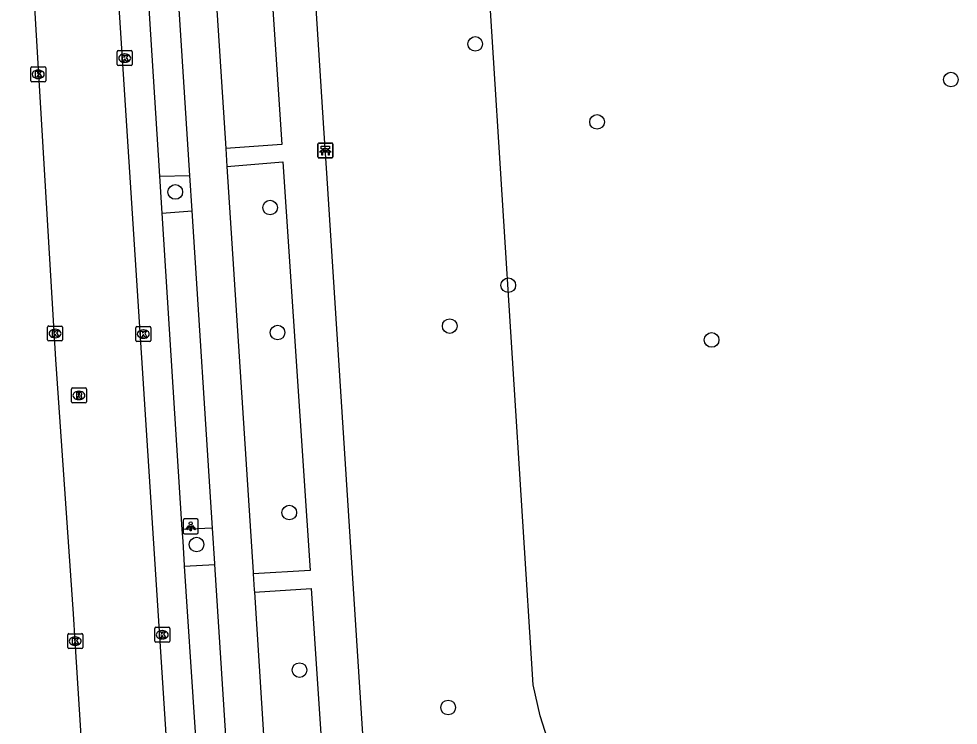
# Model space of a CAD drawing. Extents: x 160732 to 162105, y 387428 to 388479.
# Drawn here: x 160770.7 to 160833.5, y 387674.5 to 387721.7 of the extents above; entities that cross this region are included whole.
import ezdxf

# ---------------------------------------------------------------- set-up
doc = ezdxf.new("R2010")
doc.units = 0
for name, color, linetype in [('IMGEO_Bank', 7, 'Continuous'), ('IMGEO_Boom', 7, 'Continuous'), ('IMGEO_Fietspad_gesloten', 7, 'Continuous'), ('IMGEO_Groenvoorziening', 7, 'Continuous'), ('IMGEO_Kolk', 7, 'Continuous'), ('IMGEO_Lichtpunt', 7, 'Continuous'), ('IMGEO_Parkeervlak_open', 7, 'Continuous'), ('IMGEO_Rijbaan_lokaal_gesloten', 7, 'Continuous'), ('IMGEO_Rioolput', 7, 'Continuous'), ('IMGEO_Voetpad_open', 7, 'Continuous')]:
    doc.layers.add(name, color=color, linetype=linetype)

msp = doc.modelspace()

# ---------------------------------------------------------------- linework, layer by layer
at = {"layer": 'IMGEO_Bank'}
for p, q in [((160790.701, 387712.463), (160790.701, 387713.304)), ((160790.701, 387713.304), (160790.701, 387712.463)), ((160790.776, 387713.388), (160791.617, 387713.388)), ((160791.617, 387713.388), (160790.776, 387713.388)), ((160791.701, 387713.313), (160791.701, 387712.472)), ((160791.701, 387712.472), (160791.701, 387713.313)), ((160791.398, 387712.786), (160791.005, 387712.786)), ((160791.01, 387712.894), (160791.01, 387713)), ((160791.054, 387713), (160791.054, 387712.894)), ((160791.342, 387713.006), (160791.06, 387713.006)), ((160791.06, 387712.888), (160791.342, 387712.888)), ((160791.348, 387712.894), (160791.348, 387713)), ((160791.392, 387713), (160791.392, 387712.894)), ((160791.626, 387712.388), (160790.785, 387712.388)), ((160790.785, 387712.388), (160791.626, 387712.388))]:
    msp.add_line(p, q, dxfattribs=at)
for points in [[(160791.004, 387713.006), (160790.918, 387713.006), (160790.918, 387713.167), (160791.481, 387713.167), (160791.481, 387713.006), (160791.398, 387713.006)], [(160790.948, 387712.786), (160790.806, 387712.786), (160790.918, 387712.888), (160791.004, 387712.888)], [(160790.998, 387712.779), (160790.998, 387712.572), (160790.955, 387712.572), (160790.955, 387712.779)], [(160791.398, 387712.888), (160791.481, 387712.888), (160791.593, 387712.786), (160791.454, 387712.786)], [(160791.448, 387712.779), (160791.448, 387712.572), (160791.404, 387712.572), (160791.404, 387712.779)]]:
    msp.add_lwpolyline(points, dxfattribs=at)
for centre, radius, start, end in [((160790.779, 387713.31), 0.0779, 92.4484, 184.28452), ((160790.779, 387713.31), 0.0779, 92.4484, 184.28452), ((160791.623, 387713.31), 0.0779, 2.4484, 94.28452), ((160791.623, 387713.31), 0.0779, 2.4484, 94.28452), ((160790.779, 387712.466), 0.0779, 182.4484, 274.28452), ((160790.779, 387712.466), 0.0779, 182.4484, 274.28452), ((160790.948, 387712.779), 0.00671, 2.89567, 87.10433), ((160791.005, 387712.779), 0.00671, 92.89567, 177.10433), ((160791.003, 387712.999), 0.00671, 2.89567, 87.10433), ((160791.003, 387712.895), 0.00671, 272.89567, 357.10433), ((160791.06, 387712.999), 0.00671, 92.89567, 177.10433), ((160791.06, 387712.895), 0.00671, 182.89567, 267.10433), ((160791.342, 387712.999), 0.00671, 2.89567, 87.10433), ((160791.342, 387712.895), 0.00671, 272.89567, 357.10433), ((160791.399, 387712.999), 0.00671, 92.89567, 177.10433), ((160791.399, 387712.895), 0.00671, 182.89567, 267.10433), ((160791.397, 387712.779), 0.00671, 2.89567, 87.10433), ((160791.454, 387712.779), 0.00671, 92.89567, 177.10433), ((160791.623, 387712.466), 0.0779, 272.4484, 4.28452), ((160791.623, 387712.466), 0.0779, 272.4484, 4.28452)]:
    msp.add_arc(centre, radius, start, end, dxfattribs=at)
at = {"layer": 'IMGEO_Boom'}
for centre in [(160801.217, 387720.016), (160833.008, 387717.633), (160809.359, 387714.799), (160781.168, 387710.117), (160787.507, 387709.072), (160803.425, 387703.877), (160788.004, 387700.717), (160799.513, 387701.147), (160817.016, 387700.218), (160788.789, 387688.68), (160782.591, 387686.541), (160789.472, 387678.142), (160799.408, 387675.642)]:
    msp.add_circle(centre, 0.489, dxfattribs=at)
at = {"layer": 'IMGEO_Fietspad_gesloten'}
for points in [[(160796.027, 387637.57), (160795.904, 387639.615), (160795.831, 387640.829), (160795.717, 387642.609), (160791.298, 387711.382), (160791.104, 387714.385), (160788.816, 387750), (160787.241, 387774.517), (160787.185, 387775.381), (160786.004, 387793.982)], [(160783.167, 387734.443), (160786.866, 387734.682), (160788.284, 387713.299), (160784.547, 387713.03)], [(160783.167, 387734.443), (160783.176, 387734.3), (160784.547, 387713.03)], [(160782.143, 387711.219), (160780.829, 387731.728)], [(160784.547, 387713.03), (160784.625, 387711.825)], [(160784.625, 387711.825), (160788.362, 387712.125), (160790.174, 387684.801), (160786.382, 387684.573)], [(160784.625, 387711.825), (160786.374, 387684.702), (160786.382, 387684.573)], [(160782.295, 387708.847), (160782.143, 387711.219)], [(160783.655, 387687.632), (160782.295, 387708.847)], [(160783.81, 387685.214), (160783.807, 387685.267), (160783.655, 387687.632)], [(160785.147, 387664.36), (160783.81, 387685.214)], [(160786.382, 387684.573), (160786.451, 387683.504), (160786.461, 387683.344)], [(160786.461, 387683.344), (160790.253, 387683.605), (160791.588, 387663.474), (160787.734, 387663.193)], [(160786.461, 387683.344), (160787.734, 387663.193)]]:
    msp.add_lwpolyline(points, dxfattribs=at)
at = {"layer": 'IMGEO_Groenvoorziening'}
msp.add_lwpolyline([(160815.203, 387638.225), (160814.004, 387657.106), (160812.732, 387658.222), (160811.67, 387659.38), (160810.735, 387660.643), (160809.937, 387661.997), (160809.285, 387663.427), (160805.546, 387675.076), (160805.094, 387677.162), (160801.627, 387731.791)], dxfattribs=at)
at = {"layer": 'IMGEO_Kolk'}
for p, q in [((160777.29, 387718.638), (160777.29, 387719.49)), ((160777.365, 387719.564), (160778.217, 387719.564)), ((160777.778, 387719.344), (160777.803, 387719.344)), ((160778.291, 387719.49), (160778.291, 387718.638)), ((160777.801, 387718.784), (160777.776, 387718.784)), ((160771.507, 387717.557), (160771.507, 387718.409)), ((160771.582, 387718.483), (160772.434, 387718.483)), ((160771.995, 387718.263), (160772.02, 387718.263)), ((160772.508, 387718.409), (160772.508, 387717.557)), ((160778.217, 387718.564), (160777.365, 387718.564)), ((160772.434, 387717.483), (160771.582, 387717.483)), ((160772.018, 387717.703), (160771.993, 387717.703)), ((160772.71, 387701.152), (160773.562, 387701.152)), ((160778.607, 387701.114), (160779.459, 387701.114)), ((160772.635, 387700.226), (160772.635, 387701.078)), ((160773.123, 387700.932), (160773.148, 387700.932)), ((160773.636, 387701.078), (160773.636, 387700.226)), ((160778.532, 387700.188), (160778.532, 387701.04)), ((160779.02, 387700.894), (160779.045, 387700.894)), ((160779.533, 387701.04), (160779.533, 387700.188)), ((160773.562, 387700.152), (160772.71, 387700.152)), ((160773.146, 387700.372), (160773.121, 387700.372)), ((160779.459, 387700.114), (160778.607, 387700.114)), ((160779.043, 387700.334), (160779.018, 387700.334)), ((160773.979, 387679.653), (160773.979, 387680.505)), ((160774.054, 387680.579), (160774.906, 387680.579)), ((160774.98, 387680.505), (160774.98, 387679.653)), ((160779.795, 387680.079), (160779.795, 387680.931)), ((160779.87, 387681.005), (160780.722, 387681.005)), ((160780.283, 387680.785), (160780.308, 387680.785)), ((160780.796, 387680.931), (160780.796, 387680.079)), ((160774.49, 387679.799), (160774.465, 387679.799)), ((160774.467, 387680.359), (160774.492, 387680.359)), ((160780.722, 387680.005), (160779.87, 387680.005)), ((160780.306, 387680.225), (160780.281, 387680.225)), ((160774.906, 387679.579), (160774.054, 387679.579))]:
    msp.add_line(p, q, dxfattribs=at)
for points in [[(160777.29, 387718.638), (160777.29, 387719.49)], [(160777.365, 387719.564), (160778.217, 387719.564)], [(160778.291, 387719.49), (160778.291, 387718.638)], [(160777.611, 387719.264), (160777.734, 387719.264), (160777.734, 387719.113), (160777.864, 387719.264), (160778.028, 387719.264), (160777.882, 387719.113), (160778.035, 387718.864), (160777.883, 387718.864), (160777.798, 387719.028), (160777.734, 387718.961), (160777.734, 387718.864), (160777.611, 387718.864), (160777.611, 387719.264)], [(160771.507, 387717.557), (160771.507, 387718.409)], [(160771.582, 387718.483), (160772.434, 387718.483)], [(160771.828, 387718.183), (160771.951, 387718.183), (160771.951, 387718.032), (160772.081, 387718.183), (160772.245, 387718.183), (160772.099, 387718.032), (160772.252, 387717.783), (160772.1, 387717.783), (160772.015, 387717.947), (160771.951, 387717.88), (160771.951, 387717.783), (160771.828, 387717.783), (160771.828, 387718.183)], [(160772.508, 387718.409), (160772.508, 387717.557)], [(160778.217, 387718.564), (160777.365, 387718.564)], [(160772.434, 387717.483), (160771.582, 387717.483)], [(160772.71, 387701.152), (160773.562, 387701.152)], [(160778.607, 387701.114), (160779.459, 387701.114)], [(160772.635, 387700.226), (160772.635, 387701.078)], [(160772.956, 387700.852), (160773.079, 387700.852), (160773.079, 387700.701), (160773.209, 387700.852), (160773.373, 387700.852), (160773.227, 387700.701), (160773.38, 387700.452), (160773.228, 387700.452), (160773.143, 387700.616), (160773.079, 387700.549), (160773.079, 387700.452), (160772.956, 387700.452), (160772.956, 387700.852)], [(160773.636, 387701.078), (160773.636, 387700.226)], [(160778.532, 387700.188), (160778.532, 387701.04)], [(160778.853, 387700.814), (160778.976, 387700.814), (160778.976, 387700.663), (160779.106, 387700.814), (160779.27, 387700.814), (160779.124, 387700.663), (160779.277, 387700.414), (160779.125, 387700.414), (160779.04, 387700.578), (160778.976, 387700.511), (160778.976, 387700.414), (160778.853, 387700.414), (160778.853, 387700.814)], [(160779.533, 387701.04), (160779.533, 387700.188)], [(160773.562, 387700.152), (160772.71, 387700.152)], [(160779.459, 387700.114), (160778.607, 387700.114)], [(160773.979, 387679.653), (160773.979, 387680.505)], [(160774.054, 387680.579), (160774.906, 387680.579)], [(160774.98, 387680.505), (160774.98, 387679.653)], [(160779.795, 387680.079), (160779.795, 387680.931)], [(160779.87, 387681.005), (160780.722, 387681.005)], [(160780.116, 387680.705), (160780.239, 387680.705), (160780.239, 387680.554), (160780.369, 387680.705), (160780.533, 387680.705), (160780.387, 387680.554), (160780.54, 387680.305), (160780.388, 387680.305), (160780.303, 387680.469), (160780.239, 387680.402), (160780.239, 387680.305), (160780.116, 387680.305), (160780.116, 387680.705)], [(160780.796, 387680.931), (160780.796, 387680.079)], [(160774.3, 387680.279), (160774.423, 387680.279), (160774.423, 387680.128), (160774.553, 387680.279), (160774.717, 387680.279), (160774.571, 387680.128), (160774.724, 387679.879), (160774.572, 387679.879), (160774.487, 387680.043), (160774.423, 387679.976), (160774.423, 387679.879), (160774.3, 387679.879), (160774.3, 387680.279)], [(160780.722, 387680.005), (160779.87, 387680.005)], [(160774.906, 387679.579), (160774.054, 387679.579)]]:
    msp.add_lwpolyline(points, dxfattribs=at)
for centre, start, end in [((160777.367, 387719.488), 91.55205, 178.44795), ((160777.367, 387719.488), 91.55205, 178.44795), ((160778.215, 387719.488), 1.55205, 88.44795), ((160778.215, 387719.488), 1.55205, 88.44795), ((160771.584, 387718.407), 91.55205, 178.44795), ((160771.584, 387718.407), 91.55205, 178.44795), ((160772.432, 387718.407), 1.55205, 88.44795), ((160772.432, 387718.407), 1.55205, 88.44795), ((160777.367, 387718.64), 181.55205, 268.44795), ((160777.367, 387718.64), 181.55205, 268.44795), ((160778.215, 387718.64), 271.55205, 358.44795), ((160778.215, 387718.64), 271.55205, 358.44795), ((160771.584, 387717.559), 181.55205, 268.44795), ((160771.584, 387717.559), 181.55205, 268.44795), ((160772.432, 387717.559), 271.55205, 358.44795), ((160772.432, 387717.559), 271.55205, 358.44795), ((160772.712, 387701.076), 91.55205, 178.44795), ((160772.712, 387701.076), 91.55205, 178.44795), ((160773.56, 387701.076), 1.55205, 88.44795), ((160773.56, 387701.076), 1.55205, 88.44795), ((160778.609, 387701.038), 91.55205, 178.44795), ((160778.609, 387701.038), 91.55205, 178.44795), ((160779.457, 387701.038), 1.55205, 88.44795), ((160779.457, 387701.038), 1.55205, 88.44795), ((160772.712, 387700.228), 181.55205, 268.44795), ((160772.712, 387700.228), 181.55205, 268.44795), ((160773.56, 387700.228), 271.55205, 358.44795), ((160773.56, 387700.228), 271.55205, 358.44795), ((160778.609, 387700.19), 181.55205, 268.44795), ((160778.609, 387700.19), 181.55205, 268.44795), ((160779.457, 387700.19), 271.55205, 358.44795), ((160779.457, 387700.19), 271.55205, 358.44795), ((160774.056, 387680.503), 91.55205, 178.44795), ((160774.056, 387680.503), 91.55205, 178.44795), ((160774.904, 387680.503), 1.55205, 88.44795), ((160774.904, 387680.503), 1.55205, 88.44795), ((160779.872, 387680.929), 91.55205, 178.44795), ((160779.872, 387680.929), 91.55205, 178.44795), ((160780.72, 387680.929), 1.55205, 88.44795), ((160780.72, 387680.929), 1.55205, 88.44795), ((160779.872, 387680.081), 181.55205, 268.44795), ((160779.872, 387680.081), 181.55205, 268.44795), ((160780.72, 387680.081), 271.55205, 358.44795), ((160780.72, 387680.081), 271.55205, 358.44795), ((160774.056, 387679.655), 181.55205, 268.44795), ((160774.056, 387679.655), 181.55205, 268.44795), ((160774.904, 387679.655), 271.55205, 358.44795), ((160774.904, 387679.655), 271.55205, 358.44795)]:
    msp.add_arc(centre, 0.0765, start, end, dxfattribs=at)
for centre, major_axis, ratio, start_param, end_param in [((160777.777, 387719.064), (-0.387, 0.002), 0.722429, 4.712389, 7.853982), ((160777.802, 387719.064), (-0.39, 0.002), 0.717154, 1.570796, 4.712389), ((160771.994, 387717.983), (-0.387, 0.002), 0.722429, 4.712389, 7.853982), ((160772.019, 387717.983), (-0.39, 0.002), 0.717154, 1.570796, 4.712389), ((160773.122, 387700.652), (-0.387, 0.002), 0.722429, 4.712389, 7.853982), ((160773.147, 387700.652), (-0.39, 0.002), 0.717154, 1.570796, 4.712389), ((160779.019, 387700.614), (-0.387, 0.002), 0.722429, 4.712389, 7.853982), ((160779.044, 387700.614), (-0.39, 0.002), 0.717154, 1.570796, 4.712389), ((160780.282, 387680.505), (-0.387, 0.002), 0.722429, 4.712389, 7.853982), ((160780.307, 387680.505), (-0.39, 0.002), 0.717154, 1.570796, 4.712389), ((160774.466, 387680.079), (-0.387, 0.002), 0.722429, 4.712389, 7.853982), ((160774.491, 387680.079), (-0.39, 0.002), 0.717154, 1.570796, 4.712389)]:
    msp.add_ellipse(centre, major_axis=major_axis, ratio=ratio, start_param=start_param, end_param=end_param, dxfattribs=at)
at = {"layer": 'IMGEO_Lichtpunt'}
for p, q in [((160781.699, 387688.157), (160781.699, 387687.35)), ((160781.699, 387688.157), (160781.699, 387687.35)), ((160782.601, 387688.252), (160781.793, 387688.252)), ((160782.601, 387688.252), (160781.793, 387688.252)), ((160782.695, 387687.35), (160782.695, 387688.157)), ((160782.695, 387687.35), (160782.695, 387688.157)), ((160781.793, 387687.256), (160782.601, 387687.256)), ((160781.793, 387687.256), (160782.601, 387687.256))]:
    msp.add_line(p, q, dxfattribs=at)
for points in [[(160782.073, 387687.821), (160782.112, 387687.793), (160781.924, 387687.531), (160781.886, 387687.558), (160782.073, 387687.821)], [(160782.175, 387687.773), (160782.222, 387687.773), (160782.222, 387687.451), (160782.175, 387687.451), (160782.175, 387687.773)], [(160782.285, 387687.793), (160782.323, 387687.82), (160782.51, 387687.558), (160782.471, 387687.53), (160782.285, 387687.793)]]:
    msp.add_lwpolyline(points, dxfattribs=at)
msp.add_circle((160782.198, 387687.955), 0.0994, dxfattribs=at)
for centre, start, end in [((160781.793, 387688.157), 90, 180), ((160781.793, 387688.157), 90, 180), ((160782.601, 387688.157), 0, 90), ((160782.601, 387688.157), 0, 90), ((160781.793, 387687.35), 180, 270), ((160781.793, 387687.35), 180, 270), ((160782.601, 387687.35), 270, 0), ((160782.601, 387687.35), 270, 360)]:
    msp.add_arc(centre, 0.0946, start, end, dxfattribs=at)
at = {"layer": 'IMGEO_Parkeervlak_open'}
for points in [[(160780.111, 387711.161), (160780.268, 387708.69)], [(160781.614, 387687.548), (160781.663, 387686.77), (160781.771, 387685.141), (160781.774, 387685.092)]]:
    msp.add_lwpolyline(points, dxfattribs=at)
at = {"layer": 'IMGEO_Rijbaan_lokaal_gesloten'}
for points in [[(160782.829, 387638.652), (160776.244, 387740.768)], [(160777.237, 387638.541), (160775.722, 387660.504), (160775.532, 387663.565), (160774.48, 387680.079), (160774.376, 387681.916), (160773.184, 387698.913), (160770.71, 387740.415)]]:
    msp.add_lwpolyline(points, dxfattribs=at)
at = {"layer": 'IMGEO_Rioolput'}
for p, q in [((160774.227, 387696.083), (160774.227, 387696.935)), ((160774.302, 387697.009), (160775.154, 387697.009)), ((160774.715, 387696.789), (160774.74, 387696.789)), ((160775.228, 387696.935), (160775.228, 387696.083)), ((160774.738, 387696.229), (160774.713, 387696.229)), ((160775.154, 387696.009), (160774.302, 387696.009))]:
    msp.add_line(p, q, dxfattribs=at)
for points in [[(160774.227, 387696.083), (160774.227, 387696.935)], [(160774.302, 387697.009), (160775.154, 387697.009)], [(160774.816, 387696.707), (160774.564, 387696.709), (160774.564, 387696.309)], [(160775.228, 387696.935), (160775.228, 387696.083)], [(160774.564, 387696.309), (160774.688, 387696.309), (160774.688, 387696.471), (160774.699, 387696.471)], [(160774.742, 387696.628), (160774.688, 387696.628), (160774.688, 387696.547)], [(160774.688, 387696.547), (160774.74, 387696.547)], [(160774.746, 387696.442), (160774.817, 387696.309), (160774.957, 387696.309), (160774.892, 387696.435)], [(160775.154, 387696.009), (160774.302, 387696.009)]]:
    msp.add_lwpolyline(points, dxfattribs=at)
for centre, radius, start, end in [((160774.304, 387696.933), 0.0765, 91.55205, 178.44795), ((160774.304, 387696.933), 0.0765, 91.55205, 178.44795), ((160774.815, 387696.597), 0.109, 350.36119, 89.41601), ((160775.152, 387696.933), 0.0765, 1.55205, 88.44795), ((160775.152, 387696.933), 0.0765, 1.55205, 88.44795), ((160774.304, 387696.085), 0.0765, 181.55205, 268.44795), ((160774.304, 387696.085), 0.0765, 181.55205, 268.44795), ((160774.698, 387696.418), 0.0533, 26.02933, 88.69889), ((160774.724, 387696.736), 0.19, 274.7715, 282.96867), ((160774.748, 387696.532), 0.0964, 77.00612, 93.18647), ((160774.762, 387696.589), 0.0378, 276.66336, 79.67722), ((160774.813, 387696.597), 0.112, 277.58423, 350.98172), ((160774.797, 387696.382), 0.108, 29.51342, 73.79051), ((160775.152, 387696.085), 0.0765, 271.55205, 358.44795), ((160775.152, 387696.085), 0.0765, 271.55205, 358.44795)]:
    msp.add_arc(centre, radius, start, end, dxfattribs=at)
for centre, major_axis, ratio, start_param, end_param in [((160774.714, 387696.509), (-0.387, 0.002), 0.722429, 4.712389, 7.853982), ((160774.739, 387696.509), (-0.39, 0.002), 0.717154, 1.570796, 4.712389)]:
    msp.add_ellipse(centre, major_axis=major_axis, ratio=ratio, start_param=start_param, end_param=end_param, dxfattribs=at)
at = {"layer": 'IMGEO_Voetpad_open'}
for points in [[(160778.813, 387731.553), (160780.111, 387711.161)], [(160780.111, 387711.161), (160782.143, 387711.219)], [(160780.268, 387708.69), (160782.295, 387708.847)], [(160780.268, 387708.69), (160781.614, 387687.548)], [(160783.655, 387687.632), (160781.614, 387687.548)], [(160781.774, 387685.092), (160783.81, 387685.214)], [(160781.774, 387685.092), (160783.154, 387664.23)]]:
    msp.add_lwpolyline(points, dxfattribs=at)

doc.saveas('drawing.dxf')
